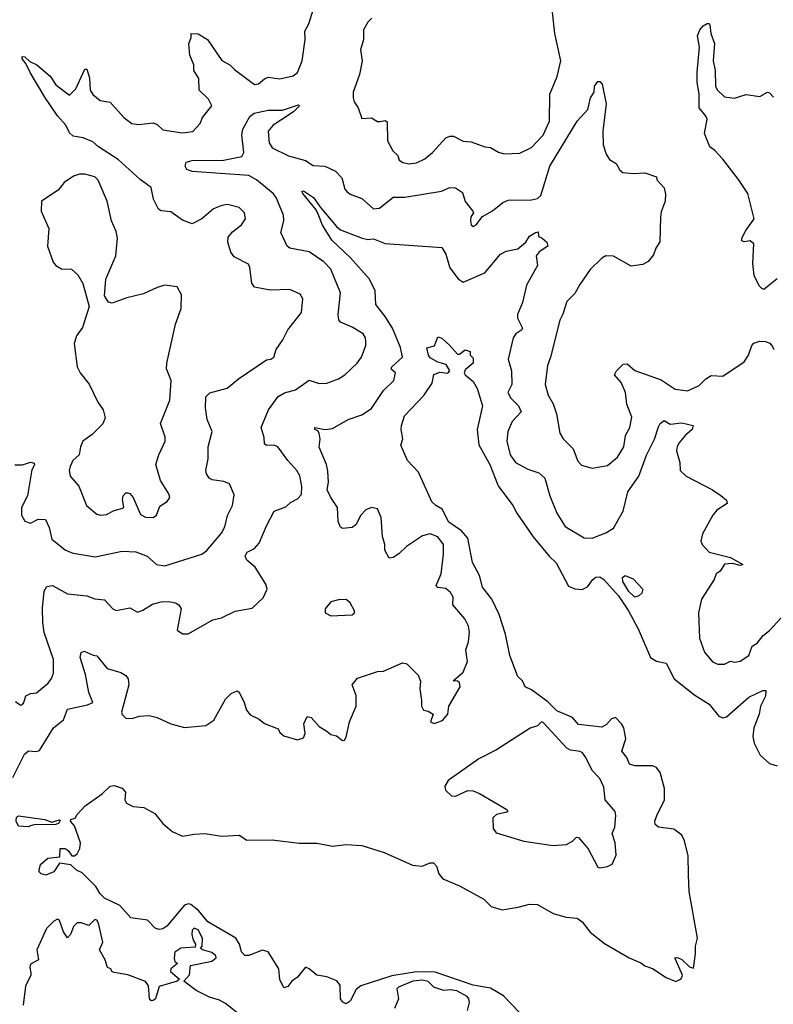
# Model space of a CAD drawing. Extents: x 1468344 to 1613994, y 525695 to 643861.
# Tile 315 of 427: x 1523390 to 1527254, y 633696 to 638746. Entities that reach past the tile are written whole.
import ezdxf

# ---------------------------------------------------------------- set-up
doc = ezdxf.new("R2010")
doc.units = 0

msp = doc.modelspace()

# ---------------------------------------------------------------- linework, layer by layer
at = {"layer": '0CON10XD'}
for points in [[(1523645.4, 638165.4), (1523626.7, 638205), (1523583.3, 638253.3), (1523519.3, 638349.3), (1523443.6, 638475), (1523422.2, 638522.2), (1523403.8, 638545), (1523403.3, 638556.7), (1523416.7, 638555), (1523442.2, 638532.2), (1523478.5, 638515), (1523546, 638456), (1523575, 638411.5), (1523645, 638360), (1523678.3, 638391.7), (1523725, 638492.5), (1523735, 638492.5), (1523747.6, 638447.6), (1523750.8, 638385), (1523765, 638363.3), (1523802.1, 638332.1), (1523855, 638322.9), (1523924.2, 638244.2), (1523965, 638214.6), (1524001.4, 638208.6), (1524075, 638218.1), (1524095, 638208.9), (1524125, 638181.1), (1524225, 638165.8), (1524278, 638172), (1524316.5, 638213.5), (1524327.5, 638245), (1524375.7, 638305), (1524358.8, 638338.8), (1524310, 638385), (1524308.1, 638445), (1524284, 638485), (1524284, 638515), (1524263.1, 638565), (1524258.3, 638621.7), (1524270, 638655), (1524270, 638675), (1524305, 638673.3), (1524354.1, 638644.1), (1524426.4, 638536.4), (1524468, 638515), (1524491.2, 638491.2), (1524595, 638413.8), (1524615, 638416.7), (1524645, 638443.8), (1524665, 638450.8), (1524725, 638443.2), (1524791.9, 638458.1), (1524815, 638476), (1524838.1, 638535), (1524854, 638645), (1524851.8, 638688.2), (1524872.9, 638725), (1524897.3, 638802.7)], [(1525195.9, 638754.1), (1525175.9, 638734.1), (1525153.8, 638695), (1525152.9, 638645), (1525138.3, 638591.7), (1525145.6, 638535), (1525132.2, 638465), (1525100.6, 638375), (1525100, 638345), (1525105.8, 638325), (1525126.2, 638295), (1525145, 638240), (1525195, 638243.3), (1525225, 638223.3), (1525236.2, 638223.8), (1525265, 638228.8), (1525275, 638222.5), (1525275.7, 638125), (1525303.7, 638073.7), (1525329.7, 638049.7), (1525336.7, 638025), (1525354.3, 638014.3), (1525387.3, 638007.3), (1525425, 638011.9), (1525468, 638032), (1525506.9, 638065), (1525575, 638140.6), (1525595, 638149.5), (1525615, 638148.1), (1525665, 638122.5), (1525705, 638120), (1525775, 638094), (1525805, 638091.2), (1525845, 638067.5), (1525875, 638057.5), (1525955, 638061.4), (1526015, 638091.1), (1526075, 638154.4), (1526106.2, 638225), (1526107.8, 638365), (1526146, 638455), (1526165.5, 638535), (1526134.5, 638675), (1526122.5, 638785)], [(1527275, 637417.5), (1527205, 637363.3), (1527195, 637367.5), (1527181.7, 637381.7), (1527155.8, 637435), (1527148.6, 637495), (1527155, 637597.5), (1527135, 637612), (1527105, 637606.2), (1527092.5, 637612.5), (1527092.9, 637625), (1527113.3, 637665), (1527156.5, 637725), (1527124.6, 637855), (1527076.2, 637926.2), (1526995, 638031.2), (1526955, 638076.2), (1526928.8, 638095), (1526902.1, 638162.1), (1526915.8, 638235.8), (1526910.3, 638250.3), (1526873.5, 638293.5), (1526874, 638366), (1526864.7, 638425), (1526863.5, 638476.5), (1526875.3, 638605.3), (1526865.7, 638664.3), (1526877.1, 638695), (1526894.2, 638715), (1526915, 638727.1), (1526925, 638727.5), (1526929.8, 638719.8), (1526933.5, 638675), (1526953.3, 638625), (1526946.7, 638535), (1526955.7, 638485), (1526957.9, 638405), (1526966.8, 638386.8), (1527005, 638350), (1527055, 638343.1), (1527115, 638362.5), (1527185, 638352.5), (1527225, 638374), (1527235, 638372), (1527255, 638349.4)], [(1524735, 638234.5), (1524690, 638205), (1524664.4, 638175), (1524669.1, 638115), (1524685, 638089.4), (1524767.9, 638047.9), (1524855, 638023.5), (1524895, 637998.1), (1524955, 637994.4), (1525009.2, 637969.2), (1525042.5, 637935), (1525057.1, 637877.1), (1525066.9, 637865), (1525085, 637852.1), (1525145, 637828.9), (1525205, 637775.4), (1525235, 637780.4), (1525305, 637835.8), (1525365, 637835.6), (1525553.7, 637866.3), (1525595, 637885.7), (1525625, 637884.2), (1525660.3, 637860.3), (1525674, 637814), (1525714, 637765), (1525716.7, 637755), (1525704.2, 637735), (1525701.4, 637715), (1525704.4, 637694.4), (1525715, 637686.2), (1525730, 637695), (1525762.7, 637737.3), (1525815, 637765.4), (1525868.3, 637808.3), (1525895, 637820), (1526015, 637821.9), (1526045, 637830), (1526062.9, 637845), (1526108.8, 637995), (1526248.2, 638225), (1526302.7, 638285), (1526317.1, 638345), (1526336, 638375), (1526337.5, 638405), (1526355, 638429.2), (1526365, 638430), (1526376.1, 638416.1), (1526396.7, 638315), (1526380, 638175), (1526382.7, 638105), (1526396.9, 638056.9), (1526415, 638029.2), (1526448.7, 638008.7), (1526468, 637975), (1526482.8, 637962.8), (1526535, 637957.1), (1526595, 637960.8), (1526655, 637940), (1526657.5, 637925), (1526694.2, 637884.2), (1526701.7, 637851.7), (1526699.2, 637815), (1526679.1, 637760.9), (1526676, 637734), (1526672.7, 637607.3), (1526651.8, 637575), (1526640, 637540), (1526613.2, 637506.8), (1526585, 637491.4), (1526525, 637482), (1526435, 637534.2), (1526395, 637534.4), (1526375, 637523.6), (1526315.5, 637465), (1526261.6, 637388.4), (1526237.3, 637342.7), (1526195, 637301.4), (1526174.7, 637235.3), (1526159.2, 637205), (1526112.5, 637015), (1526097, 636973), (1526083.8, 636875), (1526100.4, 636820.4), (1526126.1, 636776.1), (1526142.9, 636725), (1526159.2, 636625), (1526176.6, 636596.6), (1526228, 636545), (1526252.6, 636482.6), (1526271.5, 636461.5), (1526325, 636445.7), (1526405, 636460.5), (1526455, 636501.9), (1526487.5, 636555), (1526496.7, 636613.3), (1526519.6, 636655), (1526528.3, 636708.3), (1526504, 636774), (1526496.8, 636835), (1526475, 636885.5), (1526440, 636925), (1526450.8, 636945), (1526485, 636979.4), (1526505, 636981.4), (1526545, 636947.7), (1526679.3, 636899.3), (1526751.7, 636851.7), (1526815, 636842.7), (1526875, 636870), (1526908.8, 636905), (1526935, 636921.2), (1526995, 636918.8), (1527105, 636991.4), (1527127.8, 637025), (1527144, 637075), (1527155, 637086.7), (1527185, 637096.7), (1527215, 637096.2), (1527237.3, 637087.3), (1527249.5, 637069.5), (1527257.5, 637055)], [(1523368.7, 635248.7), (1523395, 635230.8), (1523405, 635234.3), (1523411.1, 635245), (1523421.7, 635278.3), (1523445, 635290), (1523477, 635293), (1523536.3, 635343.7), (1523553.4, 635366.6), (1523563.1, 635395), (1523563.6, 635465), (1523515, 635603.8), (1523508.8, 635655), (1523507.8, 635727.8), (1523516.5, 635815), (1523530.2, 635839.8), (1523558.8, 635845), (1523635, 635800.8), (1523735, 635790.5), (1523775, 635776.5), (1523825, 635771.4), (1523867.5, 635725), (1523885, 635716.7), (1523955, 635729.2), (1523995, 635708), (1524022.1, 635717.9), (1524071.1, 635748.9), (1524115, 635760.6), (1524155, 635762.9), (1524190, 635755), (1524206.7, 635745), (1524217.5, 635725), (1524197.5, 635615), (1524225, 635596.7), (1524253.6, 635596.4), (1524381.2, 635668.8), (1524425, 635679.2), (1524495, 635712.5), (1524582.5, 635727.5), (1524639.5, 635780.5), (1524658.8, 635825), (1524651.7, 635851.7), (1524597.6, 635937.6), (1524554.3, 635974.3), (1524546.2, 635995), (1524556.7, 636015), (1524595, 636034.2), (1524618.6, 636061.4), (1524655, 636151.2), (1524694.5, 636225.5), (1524755, 636247.1), (1524779.4, 636270.6), (1524815, 636289.2), (1524835, 636311.2), (1524837.6, 636352.4), (1524827.4, 636407.4), (1524811.8, 636435), (1524765.4, 636485.4), (1524714.3, 636555), (1524695, 636564.6), (1524655, 636562.3), (1524645, 636571.2), (1524643.2, 636603.2), (1524629.2, 636655), (1524665.6, 636745), (1524715.8, 636814.2), (1524748.3, 636831.7), (1524805, 636848), (1524875, 636896.7), (1524925, 636880.8), (1524965, 636881.3), (1525025, 636904), (1525057.1, 636925), (1525120.8, 636985), (1525142.5, 637015), (1525164.3, 637075), (1525165.7, 637095.7), (1525164.2, 637115), (1525151.2, 637135), (1525095, 637169.5), (1525035.8, 637195), (1525026.9, 637206.9), (1525023.2, 637235), (1525035.5, 637345), (1524986.4, 637466.4), (1524950.6, 637505), (1524875, 637555.7), (1524774.6, 637574.6), (1524761.9, 637585), (1524728.5, 637655), (1524744.7, 637715), (1524743, 637743), (1524705.3, 637835), (1524690, 637855), (1524605, 637925.3), (1524565, 637946.7), (1524275, 637967.5), (1524247.7, 637977.7), (1524238.8, 637995), (1524243.3, 638015), (1524275, 638024.6), (1524435, 638025.4), (1524529.2, 638045), (1524538.9, 638065), (1524529.6, 638155), (1524534.3, 638185), (1524570.9, 638249.1), (1524593.3, 638266.7), (1524665, 638282.3), (1524737.3, 638282.8), (1524819.4, 638309.4), (1524825.8, 638305), (1524795, 638273.3), (1524735, 638234.5)], [(1523365, 636462.9), (1523405, 636463.1), (1523445, 636476.9), (1523465, 636471.2), (1523466.9, 636463.1), (1523452.1, 636437.9), (1523430, 636305), (1523400, 636245), (1523398.8, 636205), (1523417.5, 636175), (1523445, 636164), (1523485, 636184), (1523522.3, 636182.3), (1523542.2, 636142.2), (1523555, 636082), (1523625, 636025.6), (1523665, 636010), (1523778.1, 635991.9), (1523915, 636019.6), (1523985, 636017.3), (1524044, 635994), (1524092.2, 635952.2), (1524135, 635945.3), (1524325, 636005.3), (1524347.8, 636022.2), (1524425, 636112.9), (1524441.5, 636145), (1524455, 636203.8), (1524482.2, 636255), (1524489.5, 636309.5), (1524466.7, 636365), (1524437.6, 636377.6), (1524377, 636387), (1524361.2, 636395), (1524347.7, 636417.7), (1524344.2, 636435), (1524356.6, 636493.4), (1524356.9, 636555), (1524376.9, 636635), (1524352.2, 636695), (1524343.6, 636755), (1524345, 636812.5), (1524365, 636831.8), (1524454.4, 636855.6), (1524512.5, 636905), (1524655, 637001.2), (1524677.5, 637005), (1524693.3, 637015), (1524705.6, 637055), (1524740, 637105), (1524765, 637156.2), (1524835.7, 637245), (1524841.4, 637315), (1524828, 637338), (1524775, 637363.1), (1524675, 637358.5), (1524594.3, 637375), (1524580.6, 637395), (1524570.8, 637475), (1524563.1, 637493.1), (1524489.3, 637529.3), (1524473.6, 637553.6), (1524456.9, 637605), (1524459.3, 637630.7), (1524481.5, 637658.5), (1524527.8, 637695), (1524548.5, 637725), (1524542.2, 637755), (1524515, 637783.1), (1524455, 637798.5), (1524426.2, 637793.8), (1524384.6, 637775.4), (1524325, 637724.3), (1524275, 637700), (1524225, 637718.6), (1524165, 637760), (1524115, 637766.2), (1524102, 637775), (1524075.6, 637825.6), (1524065, 637885.6), (1524007.3, 637927.2), (1523895, 638029.7), (1523795, 638093.4), (1523765, 638120), (1523715, 638139.6), (1523665, 638149.5), (1523645.4, 638165.4)], [(1524075, 636193.2), (1524091.4, 636205), (1524108.7, 636251.3), (1524146, 636275), (1524159.4, 636295), (1524155.6, 636315), (1524112.1, 636382.1), (1524088.1, 636465), (1524103.3, 636515), (1524136.9, 636585), (1524136.7, 636605), (1524111.9, 636675), (1524159.4, 636795), (1524167.1, 636895), (1524143.8, 636955), (1524144.2, 636985), (1524188.9, 637185), (1524217.5, 637265), (1524220, 637335), (1524197, 637377), (1524135, 637384.3), (1524095, 637373.2), (1524025, 637340.6), (1523939.6, 637320.4), (1523865, 637292), (1523845, 637296.7), (1523825, 637330), (1523832.5, 637415), (1523884, 637535), (1523892.2, 637625), (1523885, 637659.2), (1523861.5, 637715), (1523838.8, 637815), (1523793.4, 637923.4), (1523775, 637940), (1523725, 637953.5), (1523696.6, 637953.4), (1523665.7, 637944.3), (1523617.9, 637912.1), (1523587.3, 637872.7), (1523502, 637815), (1523501.2, 637765), (1523539.4, 637675), (1523533.1, 637585), (1523562.1, 637502.1), (1523575, 637486.2), (1523605, 637468), (1523656.6, 637466.6), (1523688.1, 637438.1), (1523714.1, 637394.1), (1523747.1, 637275), (1523711.7, 637168.3), (1523682, 637125), (1523668.8, 637085), (1523685.8, 636965), (1523700, 636935), (1523746.1, 636876.1), (1523790.9, 636785), (1523818.1, 636745), (1523829.2, 636705), (1523817, 636673), (1523761.2, 636618.8), (1523714.4, 636585), (1523701.5, 636555), (1523695.5, 636515), (1523662.5, 636485), (1523648.9, 636455), (1523644.7, 636435), (1523648.9, 636405), (1523693.8, 636353.8), (1523733.1, 636255), (1523785, 636210.6), (1523805, 636205.6), (1523835, 636208.9), (1523875, 636228.9), (1523918.8, 636241.2), (1523923.6, 636246.4), (1523918, 636285), (1523921.2, 636305), (1523935, 636320), (1523945, 636320), (1523955.7, 636315.7), (1523972, 636295), (1524009.1, 636209.1), (1524035, 636195.6), (1524075, 636193.2)], [(1523355, 634859.2), (1523415, 634978.5), (1523435, 634995.7), (1523475, 634992.2), (1523492.7, 634997.3), (1523564.3, 635115), (1523615.6, 635155), (1523635, 635210), (1523738, 635232), (1523766, 635245), (1523744.8, 635294.8), (1523727.2, 635387.2), (1523700.6, 635475), (1523705, 635500), (1523721.7, 635508.3), (1523766.4, 635486.4), (1523785, 635483.3), (1523839.5, 635419.5), (1523908.1, 635398.1), (1523935, 635382.2), (1523946.5, 635366.5), (1523950.5, 635335), (1523912.9, 635195), (1523915, 635182), (1523935, 635163.8), (1523965, 635161.4), (1524005, 635174.2), (1524055, 635176.9), (1524095, 635166.9), (1524164.5, 635134.5), (1524235, 635115.7), (1524345, 635125.7), (1524385, 635153.8), (1524445, 635261.9), (1524475, 635290.8), (1524505, 635303.8), (1524515, 635297.5), (1524540.9, 635245), (1524552.7, 635205), (1524571.8, 635181.8), (1524618.7, 635158.7), (1524645, 635136.7), (1524715, 635110), (1524725, 635090), (1524745, 635072.5), (1524815, 635052), (1524845, 635063.3), (1524853.8, 635085), (1524847.5, 635135), (1524865, 635172.5), (1524885, 635168), (1524925, 635120.8), (1524965, 635096.7), (1524985, 635080), (1525015, 635073.8), (1525045, 635050), (1525055, 635051.2), (1525064.3, 635065.7), (1525082.2, 635145), (1525116.2, 635225), (1525115, 635280), (1525094.3, 635334.3), (1525121.7, 635368.3), (1525225, 635402.9), (1525255.4, 635404.6), (1525352.4, 635447.6), (1525375, 635442.9), (1525434.3, 635384.3), (1525446.1, 635353.9), (1525441.2, 635315), (1525451.2, 635255), (1525450, 635225), (1525460, 635205), (1525485, 635200), (1525510, 635185), (1525497.5, 635145), (1525515, 635136.2), (1525557.9, 635152.1), (1525586.2, 635185), (1525591.2, 635225), (1525648, 635325), (1525645, 635346.2), (1525635, 635353.3), (1525612.5, 635355), (1525665, 635400), (1525686.1, 635453.9), (1525677.9, 635515), (1525692, 635555), (1525696.1, 635605), (1525691, 635635), (1525673.5, 635673.5), (1525611.9, 635745), (1525612.2, 635785), (1525598.6, 635808.6), (1525575, 635829.4), (1525534.7, 635834.7), (1525525.6, 635845), (1525551.1, 635905), (1525563.6, 636005), (1525563.5, 636055), (1525535, 636093.3), (1525495, 636109.1), (1525455, 636099.6), (1525373.1, 636045), (1525335, 636006.5), (1525305, 635988.1), (1525285, 635983.8), (1525263.3, 636025), (1525262.5, 636055), (1525250, 636095), (1525243.3, 636193.3), (1525225, 636238), (1525195, 636244), (1525165, 636232), (1525139.2, 636205), (1525113.8, 636156.2), (1525095, 636141.4), (1525045, 636137.5), (1525035, 636143.8), (1525023, 636173), (1525020.5, 636245), (1524985.4, 636295.4), (1524966.2, 636335), (1524973.4, 636375), (1524970.9, 636430.9), (1524963.1, 636465), (1524926.4, 636553.6), (1524930.4, 636595), (1524926.2, 636626.2), (1524918.3, 636638.3), (1524903.3, 636645), (1524903.3, 636655), (1524954.7, 636644.7), (1524995, 636650.4), (1525075, 636695.6), (1525145, 636720), (1525195, 636751.5), (1525255.4, 636844.6), (1525308.6, 636895), (1525317.3, 636935), (1525294.5, 636954.5), (1525297.8, 636965), (1525353.1, 637015), (1525342.1, 637065), (1525301.6, 637165), (1525265, 637224.6), (1525216.4, 637285), (1525212.5, 637355), (1525183.3, 637415), (1525085.7, 637525), (1524991.5, 637615), (1524942.4, 637692.4), (1524920.9, 637749.1), (1524910.2, 637770.3), (1524842.2, 637855), (1524836.7, 637865), (1524845, 637868.1), (1524897.1, 637835), (1524933.3, 637783.3), (1525015, 637685.4), (1525035, 637669.2), (1525146.2, 637625), (1525175, 637619.4), (1525205, 637622), (1525265, 637599.2), (1525555, 637578), (1525575, 637544), (1525595, 637474), (1525637.9, 637417.9), (1525665, 637400.8), (1525775, 637447.8), (1525855.9, 637544.1), (1525885, 637558.9), (1525945, 637570.6), (1525985, 637605.5), (1526004.6, 637635.4), (1526035, 637655.5), (1526048, 637658), (1526050, 637635), (1526070, 637625), (1526094, 637605), (1526098, 637585), (1526054.2, 637555.8), (1526037.9, 637535), (1526045.5, 637485), (1525988.9, 637385), (1525968.9, 637295), (1525943.1, 637235), (1525943.1, 637215), (1525969.1, 637165), (1525964.4, 637155), (1525934.2, 637135), (1525920.8, 637115), (1525894.5, 637005), (1525912.7, 636945), (1525914.4, 636875.6), (1525892.9, 636835), (1525908.2, 636805), (1525947.2, 636765), (1525960.9, 636735), (1525915.5, 636685), (1525892.7, 636635), (1525887.7, 636585), (1525904.6, 636515), (1525932.2, 636475), (1525995, 636440.8), (1526052.6, 636422.6), (1526082.9, 636395), (1526107.8, 636305), (1526145.3, 636215.3), (1526186.6, 636146.6), (1526285, 636089.1), (1526325, 636087.8), (1526395, 636113.8), (1526435, 636139.1), (1526485.3, 636225), (1526508.8, 636325), (1526565.2, 636405), (1526605, 636512.5), (1526644.6, 636595), (1526665, 636658.8), (1526675, 636676), (1526695, 636690), (1526725, 636671.5), (1526785, 636677.9), (1526842.9, 636665), (1526837.8, 636645), (1526804.3, 636615.7), (1526770.3, 636575), (1526761.6, 636555), (1526758.2, 636535), (1526775.5, 636475), (1526777.5, 636435), (1526806.9, 636405), (1526942.5, 636335), (1526985, 636305.7), (1527015, 636282.5), (1527017.5, 636265), (1526965, 636230), (1526944.5, 636205.5), (1526890.5, 636109.5), (1526883.6, 636073.6), (1526890, 636055), (1526926.2, 636015), (1527035, 635988), (1527097.5, 635952.5), (1527085, 635947.5), (1527045, 635956.7), (1527005, 635953.3), (1526981.7, 635918.3), (1526961.2, 635905), (1526952, 635875), (1526886, 635775), (1526871.2, 635705), (1526875.5, 635575), (1526902, 635502), (1526943.4, 635453.4), (1526970.3, 635440.3), (1527005, 635441.2), (1527035, 635456.7), (1527055, 635451.2), (1527085, 635455.7), (1527129.2, 635485), (1527146.1, 635533.9), (1527171.7, 635548.3), (1527202.3, 635587.7), (1527235, 635614), (1527295, 635678.8)], [(1525990, 633615), (1525870.6, 633740.6), (1525805, 633779.1), (1525715, 633794), (1525521, 633861), (1525425, 633863.2), (1525297.8, 633842.2), (1525138.9, 633791.1), (1525115, 633772.1), (1525085, 633712.7), (1525065, 633699.4), (1525046.6, 633706.6), (1525035.9, 633725), (1525034.1, 633794.1), (1525017.2, 633817.2), (1524965, 633837.2), (1524914, 633845), (1524875, 633878), (1524855, 633886), (1524814.6, 633835.4), (1524785.3, 633814.7), (1524765, 633787.5), (1524745, 633780), (1524725, 633823.3), (1524719.1, 633879.1), (1524665, 633965.7), (1524635, 633973.3), (1524565, 633946.4), (1524545, 633947.5), (1524528, 633965), (1524516.9, 634005), (1524497.8, 634035), (1524355, 634119.4), (1524307.6, 634177.6), (1524268.6, 634208.6), (1524255, 634212.3), (1524235.5, 634204.5), (1524145, 634096.9), (1524125, 634083.1), (1524105, 634080.4), (1524085, 634086.7), (1524045, 634128.7), (1523960.6, 634140.6), (1523903, 634203), (1523825, 634241.2), (1523802.7, 634262.7), (1523780.1, 634300.1), (1523711.2, 634371.2), (1523682, 634385), (1523652, 634412), (1523595, 634420), (1523565.8, 634375), (1523525, 634358.8), (1523500, 634365), (1523490, 634375), (1523490, 634385), (1523497, 634413), (1523535, 634446.7), (1523596.7, 634453.3), (1523597.5, 634495), (1523623.3, 634495), (1523638.8, 634485), (1523658.3, 634458.3), (1523671.7, 634458.3), (1523685, 634467.5), (1523698.8, 634495), (1523702, 634525), (1523671.2, 634611.2), (1523651.2, 634635), (1523652.5, 634645), (1523675, 634651.2), (1523685, 634670), (1523726.7, 634715), (1523813.7, 634776.3), (1523854.5, 634815.5), (1523875, 634818.1), (1523916.2, 634805), (1523932.5, 634785), (1523930, 634745), (1523938.6, 634728.6), (1523971.7, 634711.7), (1524026.7, 634705), (1524082.5, 634675), (1524123.4, 634623.4), (1524171.9, 634581.9), (1524225, 634558.9), (1524285, 634569.5), (1524341.7, 634571.7), (1524425, 634558.5), (1524515, 634563.1), (1524555, 634538.8), (1524685, 634539.7), (1524823.5, 634523.5), (1524915, 634522.9), (1524995, 634508), (1525065, 634515.3), (1525145, 634510.3), (1525259.2, 634475), (1525405, 634410.7), (1525454.8, 634405.2), (1525495, 634422.2), (1525511.5, 634421.5), (1525527.6, 634405), (1525540.2, 634365), (1525559.7, 634339.7), (1525645, 634304.8), (1525769.4, 634235), (1525808.5, 634198.5), (1525865, 634181.1), (1525945.9, 634194.1), (1526005, 634209.2), (1526045, 634208.4), (1526125, 634162.4), (1526193, 634143), (1526248.5, 634138.5), (1526275, 634118.9), (1526315, 634066.2), (1526388.6, 634008.6), (1526515, 633934.6), (1526575, 633908.8), (1526595, 633893.4), (1526635, 633879.5), (1526705, 633834.4), (1526755, 633813.8), (1526782.7, 633827.3), (1526789.2, 633845), (1526750, 633935), (1526763.6, 633936.4), (1526785, 633925.7), (1526825, 633888), (1526845, 633882.5), (1526855.4, 633955), (1526854.6, 633995), (1526866, 634035), (1526822.9, 634275), (1526818.8, 634361.2), (1526818.6, 634458.6), (1526799.6, 634535), (1526785, 634564.3), (1526745, 634593.8), (1526665, 634604.5), (1526648.8, 634618.8), (1526647.3, 634635), (1526656.4, 634665), (1526696.9, 634745), (1526697, 634803), (1526675, 634885.7), (1526655, 634911.1), (1526635, 634919.7), (1526545, 634918.8), (1526517.2, 634927.2), (1526502.9, 634962.9), (1526478.2, 634995), (1526498.7, 635058.7), (1526487.3, 635115), (1526476.4, 635135), (1526445, 635166.6), (1526425, 635160.5), (1526399.4, 635130.6), (1526375, 635117.8), (1526255, 635131.8), (1526225, 635167.8), (1526145, 635202.2), (1526097.5, 635247.5), (1526015, 635309.7), (1525982.9, 635325), (1525968.8, 635355), (1525945, 635378), (1525936.9, 635395), (1525902.9, 635485), (1525881.3, 635595), (1525849.1, 635695), (1525812, 635775), (1525763.4, 635835), (1525747.3, 635895), (1525711.7, 635961.7), (1525687.3, 636087.3), (1525655, 636124.2), (1525589.9, 636169.9), (1525556.3, 636236.3), (1525524, 636254), (1525503.8, 636273.8), (1525435.2, 636425.2), (1525378, 636485), (1525344.2, 636564.2), (1525354, 636596), (1525346.2, 636645), (1525348.8, 636665), (1525363.8, 636715), (1525461.7, 636818.3), (1525505, 636882.5), (1525513.4, 636926.6), (1525545, 636938.6), (1525585, 636934), (1525596.2, 636945), (1525577.1, 636977.1), (1525535, 636990), (1525495, 637011.2), (1525486.7, 637025), (1525477.5, 637062.5), (1525516.7, 637073.3), (1525535, 637120), (1525555, 637112.5), (1525595.9, 637075.9), (1525635, 637030), (1525645, 637030), (1525675, 637052.5), (1525700, 637045), (1525700, 637025), (1525715, 637010), (1525715.6, 636985), (1525675, 636950), (1525670, 636935), (1525674.5, 636924.5), (1525715, 636890), (1525735.3, 636855.3), (1525763.6, 636765), (1525736.5, 636645), (1525745.3, 636565), (1525801.2, 636465), (1525843.1, 636355), (1525919.6, 636255), (1525940, 636215), (1526023.7, 636093.7), (1526104.7, 635994.7), (1526140.8, 635960.8), (1526205, 635840.8), (1526237.3, 635827.3), (1526275, 635824.2), (1526302.4, 635837.6), (1526328.5, 635875), (1526345, 635887.2), (1526365, 635889.4), (1526385, 635875.2), (1526460.6, 635790.6), (1526512.3, 635715), (1526561.8, 635621.8), (1526624.4, 635475), (1526655, 635455.8), (1526705, 635446.2), (1526745.6, 635365), (1526851.3, 635281.3), (1526925.8, 635235.8), (1526975, 635174.2), (1526995, 635165.7), (1527015, 635170), (1527129.2, 635270.8), (1527200, 635305), (1527216.9, 635305), (1527215, 635276.2), (1527189.2, 635225), (1527181.3, 635185), (1527154.1, 635115), (1527149.4, 635069.4), (1527157.1, 635035), (1527187.5, 634975), (1527235, 634930.9), (1527275, 634920)], [(1526545, 635784.8), (1526512.9, 635812.9), (1526483, 635865), (1526481.6, 635885), (1526494, 635896), (1526535, 635878.1), (1526586, 635826), (1526580.5, 635805), (1526565, 635790.6), (1526545, 635784.8)], [(1524985, 635688.8), (1525095, 635693.8), (1525106.2, 635705), (1525106.7, 635715), (1525085, 635756.2), (1525065, 635772.5), (1525025, 635770.8), (1524985, 635760), (1524955.8, 635725), (1524956.7, 635705), (1524985, 635688.8)], [(1526365, 634395.8), (1526405, 634403.8), (1526427.5, 634415), (1526448.3, 634461.7), (1526444.3, 634525), (1526428, 634572), (1526442, 634605), (1526447.5, 634665), (1526443.8, 634685), (1526392, 634745), (1526385, 634810), (1526364.4, 634855), (1526325.6, 634895), (1526292.6, 634962.6), (1526275.3, 634985.3), (1526263.6, 634993.6), (1526215, 634999.7), (1526195, 635010.6), (1526075, 635142.3), (1526065, 635144.4), (1526045, 635124.6), (1526007.9, 635112.1), (1525835, 635001.3), (1525745.2, 634954.8), (1525588, 634845), (1525570, 634815), (1525573.3, 634795), (1525605, 634766.2), (1525625, 634764), (1525687.6, 634792.4), (1525715, 634790.9), (1525747.2, 634777.2), (1525888.8, 634695), (1525893.3, 634685), (1525888.3, 634681.7), (1525835, 634669.2), (1525817, 634653), (1525818, 634598), (1525833.3, 634575), (1525975, 634533.2), (1526125, 634511.1), (1526193.3, 634516.7), (1526225, 634533.8), (1526245, 634553.8), (1526255, 634552), (1526305, 634494.5), (1526355, 634400), (1526365, 634395.8)], [(1523435, 634606.2), (1523385, 634610), (1523372.5, 634635), (1523373.8, 634656.2), (1523385, 634663.3), (1523520, 634645), (1523555, 634631.2), (1523595, 634642.5), (1523598.3, 634638.3), (1523591.2, 634625), (1523575, 634618), (1523465, 634617.5), (1523445, 634612), (1523435, 634606.2)], [(1524520.5, 633640.5), (1524445, 633701.1), (1524415, 633717.1), (1524362.7, 633732.7), (1524295, 633767.1), (1524232.5, 633815), (1524261.7, 633848.3), (1524266.7, 633895), (1524375, 633918.2), (1524398.5, 633935), (1524396.2, 633945), (1524375, 633962.5), (1524327.5, 633975), (1524317.5, 633985), (1524326, 633995), (1524326.9, 634035), (1524305, 634078.2), (1524285, 634086.7), (1524274, 634076), (1524272.1, 634055), (1524280.6, 634025), (1524292, 634005), (1524290, 633990), (1524216.2, 633983.8), (1524186.6, 633963.4), (1524181.9, 633931.9), (1524186.1, 633916.1), (1524200, 633905), (1524165, 633877.5), (1524163.3, 633865), (1524210, 633825), (1524197.5, 633815), (1524105, 633788), (1524086.2, 633725), (1524075, 633715.6), (1524064.5, 633714.5), (1524056.7, 633726.7), (1524051.2, 633791.2), (1524035, 633813.5), (1523945, 633848), (1523875, 633860), (1523862.5, 633865), (1523858.3, 633878.3), (1523840, 633885), (1523828.8, 633925), (1523800, 633975), (1523815.9, 634015), (1523795, 634112.5), (1523785, 634128.1), (1523775, 634131.9), (1523745, 634100), (1523705, 634114), (1523685, 634114), (1523665.6, 634095), (1523651.4, 634055), (1523635, 634036.7), (1523615, 634068.8), (1523595, 634126.2), (1523585, 634133.3), (1523565, 634123.3), (1523528, 634085), (1523478, 633975), (1523486, 633925), (1523445, 633902), (1523441.6, 633885), (1523447.7, 633857.7), (1523447.5, 633845), (1523420.9, 633789.1), (1523407.7, 633692.3)], [(1525687.2, 633665), (1525697.1, 633705), (1525693.8, 633725), (1525685, 633736.8), (1525632.2, 633765), (1525599.4, 633770.6), (1525565, 633767.4), (1525514.6, 633784.6), (1525485, 633812.5), (1525455, 633819.6), (1525405.5, 633815), (1525333.3, 633785), (1525323.6, 633775), (1525332.5, 633725), (1525311.8, 633675)]]:
    msp.add_lwpolyline(points, dxfattribs=at)

doc.saveas('drawing.dxf')
